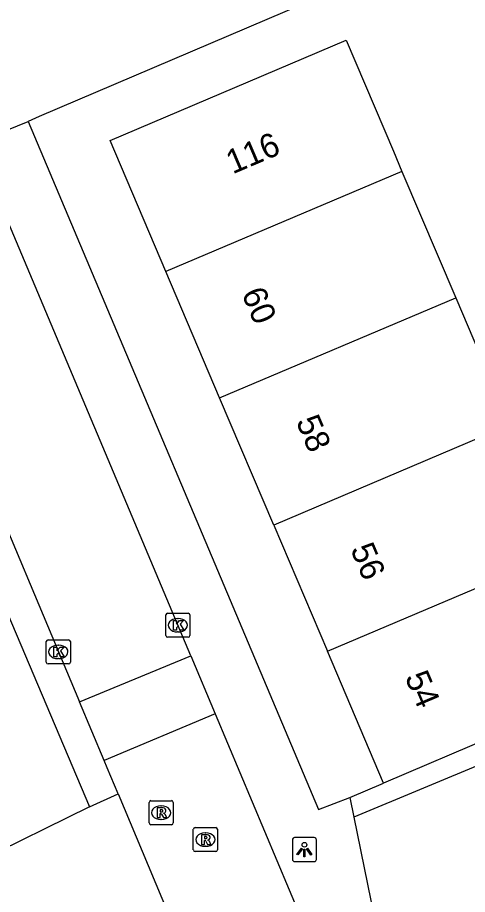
# Model space of a CAD drawing. Extents: x 157793 to 159380, y 380882 to 382313.
# Drawn here: x 158580.88 to 158599.55, y 381572.98 to 381609.38 of the extents above; entities that cross this region are included whole.
import ezdxf

# ---------------------------------------------------------------- set-up
doc = ezdxf.new("R2010")
doc.units = 0
for name, color, linetype in [('IMGEO_Kolk', 7, 'Continuous'), ('IMGEO_Lichtpunt', 7, 'Continuous'), ('IMGEO_Pand', 7, 'Continuous'), ('IMGEO_Pand_nummerreeks', 7, 'Continuous'), ('IMGEO_Parkeervlak_open', 7, 'Continuous'), ('IMGEO_Rijbaan_lokaal_open', 7, 'Continuous'), ('IMGEO_Rioolput', 7, 'Continuous'), ('IMGEO_Voetpad_open', 7, 'Continuous')]:
    doc.layers.add(name, color=color, linetype=linetype)

msp = doc.modelspace()

# ---------------------------------------------------------------- linework, layer by layer
at = {"layer": 'IMGEO_Kolk'}
for p, q in [((158587.037, 381583.732), (158587.037, 381584.584)), ((158587.112, 381584.658), (158587.964, 381584.658)), ((158588.038, 381584.584), (158588.038, 381583.732)), ((158587.525, 381584.438), (158587.55, 381584.438)), ((158587.548, 381583.878), (158587.523, 381583.878)), ((158582.075, 381582.626), (158582.075, 381583.478)), ((158582.15, 381583.552), (158583.002, 381583.552)), ((158583.076, 381583.478), (158583.076, 381582.626)), ((158587.964, 381583.658), (158587.112, 381583.658)), ((158582.563, 381583.332), (158582.588, 381583.332)), ((158582.586, 381582.772), (158582.561, 381582.772)), ((158583.002, 381582.552), (158582.15, 381582.552))]:
    msp.add_line(p, q, dxfattribs=at)
for points in [[(158587.037, 381583.732), (158587.037, 381584.584)], [(158587.112, 381584.658), (158587.964, 381584.658)], [(158588.038, 381584.584), (158588.038, 381583.732)], [(158587.358, 381584.358), (158587.481, 381584.358), (158587.481, 381584.207), (158587.611, 381584.358), (158587.775, 381584.358), (158587.629, 381584.207), (158587.782, 381583.958), (158587.63, 381583.958), (158587.545, 381584.122), (158587.481, 381584.055), (158587.481, 381583.958), (158587.358, 381583.958), (158587.358, 381584.358)], [(158582.075, 381582.626), (158582.075, 381583.478)], [(158582.15, 381583.552), (158583.002, 381583.552)], [(158583.076, 381583.478), (158583.076, 381582.626)], [(158587.964, 381583.658), (158587.112, 381583.658)], [(158582.396, 381583.252), (158582.519, 381583.252), (158582.519, 381583.101), (158582.649, 381583.252), (158582.813, 381583.252), (158582.667, 381583.101), (158582.82, 381582.852), (158582.668, 381582.852), (158582.583, 381583.016), (158582.519, 381582.949), (158582.519, 381582.852), (158582.396, 381582.852), (158582.396, 381583.252)], [(158583.002, 381582.552), (158582.15, 381582.552)]]:
    msp.add_lwpolyline(points, dxfattribs=at)
for centre, start, end in [((158587.114, 381584.582), 91.552, 178.448), ((158587.114, 381584.582), 91.552, 178.448), ((158587.962, 381584.582), 1.552, 88.448), ((158587.962, 381584.582), 1.552, 88.448), ((158582.152, 381583.476), 91.552, 178.448), ((158582.152, 381583.476), 91.552, 178.448), ((158583, 381583.476), 1.552, 88.448), ((158583, 381583.476), 1.552, 88.448), ((158587.114, 381583.734), 181.552, 268.448), ((158587.114, 381583.734), 181.552, 268.448), ((158587.962, 381583.734), 271.552, 358.448), ((158587.962, 381583.734), 271.552, 358.448), ((158582.152, 381582.628), 181.552, 268.448), ((158582.152, 381582.628), 181.552, 268.448), ((158583, 381582.628), 271.552, 358.448), ((158583, 381582.628), 271.552, 358.448)]:
    msp.add_arc(centre, 0.0765, start, end, dxfattribs=at)
for centre, major_axis, ratio, start_param, end_param in [((158587.524, 381584.158), (-0.387, 0.002), 0.722429, 4.712389, 7.853982), ((158587.549, 381584.158), (-0.39, 0.002), 0.717154, 1.570796, 4.712389), ((158582.562, 381583.052), (-0.387, 0.002), 0.722429, 4.712389, 7.853982), ((158582.587, 381583.052), (-0.39, 0.002), 0.717154, 1.570796, 4.712389)]:
    msp.add_ellipse(centre, major_axis=major_axis, ratio=ratio, start_param=start_param, end_param=end_param, dxfattribs=at)
at = {"layer": 'IMGEO_Lichtpunt'}
for p, q in [((158592.288, 381575.246), (158592.288, 381574.439)), ((158592.288, 381575.246), (158592.288, 381574.439)), ((158593.19, 381575.341), (158592.382, 381575.341)), ((158593.19, 381575.341), (158592.382, 381575.341)), ((158593.284, 381574.439), (158593.284, 381575.246)), ((158593.284, 381574.439), (158593.284, 381575.246)), ((158592.382, 381574.345), (158593.19, 381574.345)), ((158592.382, 381574.345), (158593.19, 381574.345))]:
    msp.add_line(p, q, dxfattribs=at)
for points in [[(158592.662, 381574.91), (158592.701, 381574.882), (158592.513, 381574.62), (158592.475, 381574.647), (158592.662, 381574.91)], [(158592.764, 381574.862), (158592.811, 381574.862), (158592.811, 381574.54), (158592.764, 381574.54), (158592.764, 381574.862)], [(158592.874, 381574.882), (158592.912, 381574.909), (158593.099, 381574.647), (158593.06, 381574.619), (158592.874, 381574.882)]]:
    msp.add_lwpolyline(points, dxfattribs=at)
msp.add_circle((158592.787, 381575.044), 0.0994, dxfattribs=at)
for centre, start, end in [((158592.382, 381575.246), 90, 180), ((158592.382, 381575.246), 90, 180), ((158593.19, 381575.246), 0, 90), ((158593.19, 381575.246), 0, 90), ((158592.382, 381574.439), 180, 270), ((158592.382, 381574.439), 180, 270), ((158593.19, 381574.439), 270, 0), ((158593.19, 381574.439), 270, 360)]:
    msp.add_arc(centre, 0.0946, start, end, dxfattribs=at)
at = {"layer": 'IMGEO_Pand'}
for points in [[(158587.038, 381598.841), (158584.727, 381604.272), (158594.52, 381608.439), (158596.477, 381603.839), (158596.836, 381602.996)], [(158596.836, 381602.996), (158587.038, 381598.841)], [(158596.836, 381602.996), (158599.068, 381597.751)], [(158589.269, 381593.597), (158587.038, 381598.841)], [(158589.269, 381593.597), (158599.068, 381597.751)], [(158599.068, 381597.751), (158601.228, 381592.674), (158601.458, 381592.772), (158601.542, 381592.575)], [(158591.516, 381588.317), (158589.269, 381593.597)], [(158601.542, 381592.575), (158601.306, 381592.474), (158591.516, 381588.317)], [(158591.516, 381588.317), (158593.742, 381583.085)], [(158593.742, 381583.085), (158603.531, 381587.238), (158603.751, 381587.332)], [(158596.075, 381577.603), (158593.742, 381583.085)], [(158605.781, 381581.732), (158600.676, 381579.561), (158596.075, 381577.603)]]:
    msp.add_lwpolyline(points, dxfattribs=at)
at = {"layer": 'IMGEO_Parkeervlak_open'}
msp.add_lwpolyline([(158573.537, 381585.77), (158578.847, 381588.436), (158583.864, 381576.615)], dxfattribs=at)
at = {"layer": 'IMGEO_Rijbaan_lokaal_open'}
for points in [[(158588.073, 381582.889), (158580.054, 381601.907), (158579.102, 381604.166)], [(158574.311, 381602.656), (158575.899, 381598.97), (158583.456, 381580.972)], [(158583.456, 381580.972), (158588.073, 381582.889)], [(158588.073, 381582.889), (158589.086, 381580.48)], [(158584.477, 381578.54), (158583.456, 381580.972)], [(158589.086, 381580.48), (158584.477, 381578.54)], [(158589.086, 381580.48), (158592.664, 381571.956), (158593.744, 381569.174)], [(158585.055, 381577.157), (158584.601, 381578.239), (158584.477, 381578.54)], [(158585.055, 381577.157), (158587.873, 381570.444)]]:
    msp.add_lwpolyline(points, dxfattribs=at)
at = {"layer": 'IMGEO_Rioolput'}
for p, q in [((158586.419, 381576.875), (158587.271, 381576.875)), ((158586.344, 381575.949), (158586.344, 381576.801)), ((158586.832, 381576.655), (158586.857, 381576.655)), ((158587.345, 381576.801), (158587.345, 381575.949)), ((158587.271, 381575.875), (158586.419, 381575.875)), ((158586.855, 381576.095), (158586.83, 381576.095)), ((158588.253, 381575.762), (158589.105, 381575.762)), ((158588.178, 381574.836), (158588.178, 381575.688)), ((158588.666, 381575.542), (158588.691, 381575.542)), ((158589.179, 381575.688), (158589.179, 381574.836)), ((158589.105, 381574.762), (158588.253, 381574.762)), ((158588.689, 381574.982), (158588.664, 381574.982))]:
    msp.add_line(p, q, dxfattribs=at)
for points in [[(158586.419, 381576.875), (158587.271, 381576.875)], [(158586.344, 381575.949), (158586.344, 381576.801)], [(158586.933, 381576.573), (158586.681, 381576.575), (158586.681, 381576.175)], [(158586.859, 381576.494), (158586.805, 381576.494), (158586.805, 381576.413)], [(158587.345, 381576.801), (158587.345, 381575.949)], [(158586.681, 381576.175), (158586.805, 381576.175), (158586.805, 381576.337), (158586.816, 381576.337)], [(158586.805, 381576.413), (158586.857, 381576.413)], [(158586.863, 381576.308), (158586.934, 381576.175), (158587.074, 381576.175), (158587.009, 381576.301)], [(158587.271, 381575.875), (158586.419, 381575.875)], [(158588.253, 381575.762), (158589.105, 381575.762)], [(158588.178, 381574.836), (158588.178, 381575.688)], [(158588.767, 381575.46), (158588.515, 381575.462), (158588.515, 381575.062)], [(158588.693, 381575.381), (158588.639, 381575.381), (158588.639, 381575.3)], [(158589.179, 381575.688), (158589.179, 381574.836)], [(158588.515, 381575.062), (158588.639, 381575.062), (158588.639, 381575.224), (158588.65, 381575.224)], [(158588.639, 381575.3), (158588.691, 381575.3)], [(158588.697, 381575.195), (158588.768, 381575.062), (158588.908, 381575.062), (158588.843, 381575.188)], [(158589.105, 381574.762), (158588.253, 381574.762)]]:
    msp.add_lwpolyline(points, dxfattribs=at)
for centre, radius, start, end in [((158586.421, 381576.799), 0.0765, 91.552, 178.448), ((158586.421, 381576.799), 0.0765, 91.552, 178.448), ((158587.269, 381576.799), 0.0765, 1.552, 88.448), ((158587.269, 381576.799), 0.0765, 1.552, 88.448), ((158586.865, 381576.398), 0.0964, 77.0061, 93.1865), ((158586.879, 381576.455), 0.0378, 276.6634, 79.6772), ((158586.932, 381576.463), 0.109, 350.3612, 89.416), ((158586.815, 381576.284), 0.0533, 26.0293, 88.6989), ((158586.841, 381576.602), 0.19, 274.7715, 282.9687), ((158586.93, 381576.463), 0.112, 277.5842, 350.9817), ((158586.914, 381576.248), 0.108, 29.5134, 73.7905), ((158586.421, 381575.951), 0.0765, 181.552, 268.448), ((158586.421, 381575.951), 0.0765, 181.552, 268.448), ((158587.269, 381575.951), 0.0765, 271.552, 358.448), ((158587.269, 381575.951), 0.0765, 271.552, 358.448), ((158588.255, 381575.686), 0.0765, 91.552, 178.448), ((158588.255, 381575.686), 0.0765, 91.552, 178.448), ((158589.103, 381575.686), 0.0765, 1.552, 88.448), ((158589.103, 381575.686), 0.0765, 1.552, 88.448), ((158588.699, 381575.285), 0.0964, 77.0061, 93.1865), ((158588.766, 381575.35), 0.109, 350.3612, 89.416), ((158588.649, 381575.171), 0.0533, 26.0293, 88.6989), ((158588.675, 381575.489), 0.19, 274.7715, 282.9687), ((158588.713, 381575.342), 0.0378, 276.6634, 79.6772), ((158588.764, 381575.35), 0.112, 277.5842, 350.9817), ((158588.748, 381575.135), 0.108, 29.5134, 73.7905), ((158588.255, 381574.838), 0.0765, 181.552, 268.448), ((158588.255, 381574.838), 0.0765, 181.552, 268.448), ((158589.103, 381574.838), 0.0765, 271.552, 358.448), ((158589.103, 381574.838), 0.0765, 271.552, 358.448)]:
    msp.add_arc(centre, radius, start, end, dxfattribs=at)
for centre, major_axis, ratio, start_param, end_param in [((158586.831, 381576.375), (-0.387, 0.002), 0.722429, 4.712389, 7.853982), ((158586.856, 381576.375), (-0.39, 0.002), 0.717154, 1.570796, 4.712389), ((158588.665, 381575.262), (-0.387, 0.002), 0.722429, 4.712389, 7.853982), ((158588.69, 381575.262), (-0.39, 0.002), 0.717154, 1.570796, 4.712389)]:
    msp.add_ellipse(centre, major_axis=major_axis, ratio=ratio, start_param=start_param, end_param=end_param, dxfattribs=at)
at = {"layer": 'IMGEO_Voetpad_open'}
for points in [[(158605.381, 381613.172), (158604.6, 381615.009), (158581.784, 381605.275), (158581.325, 381605.07)], [(158579.102, 381604.166), (158581.325, 381605.07)], [(158581.325, 381605.07), (158593.365, 381576.512), (158594.666, 381577.003)], [(158583.864, 381576.615), (158579.193, 381574.325), (158573.537, 381585.77)], [(158615.945, 381584.776), (158614.297, 381584.301), (158611.514, 381583.142), (158594.832, 381576.19)], [(158594.666, 381577.003), (158596.075, 381577.603)], [(158583.864, 381576.615), (158585.055, 381577.157)], [(158594.666, 381577.003), (158594.832, 381576.19)], [(158594.832, 381576.19), (158597.549, 381562.9), (158598.922, 381555.034), (158601.983, 381555.547)]]:
    msp.add_lwpolyline(points, dxfattribs=at)

# ---------------------------------------------------------------- texts
at = {"layer": 'IMGEO_Pand_nummerreeks'}
for s, rotation, p in [('116', 23.0501, (158589.808, 381602.87)), ('60', 293.0504, (158590.164, 381597.931)), ('58', 293.0504, (158592.423, 381592.621)), ('56', 293.0499, (158594.682, 381587.314)), ('54', 293.0504, (158596.941, 381582.004))]:
    msp.add_text(s, height=1, rotation=rotation, dxfattribs=at).set_placement(p)

doc.saveas('drawing.dxf')
